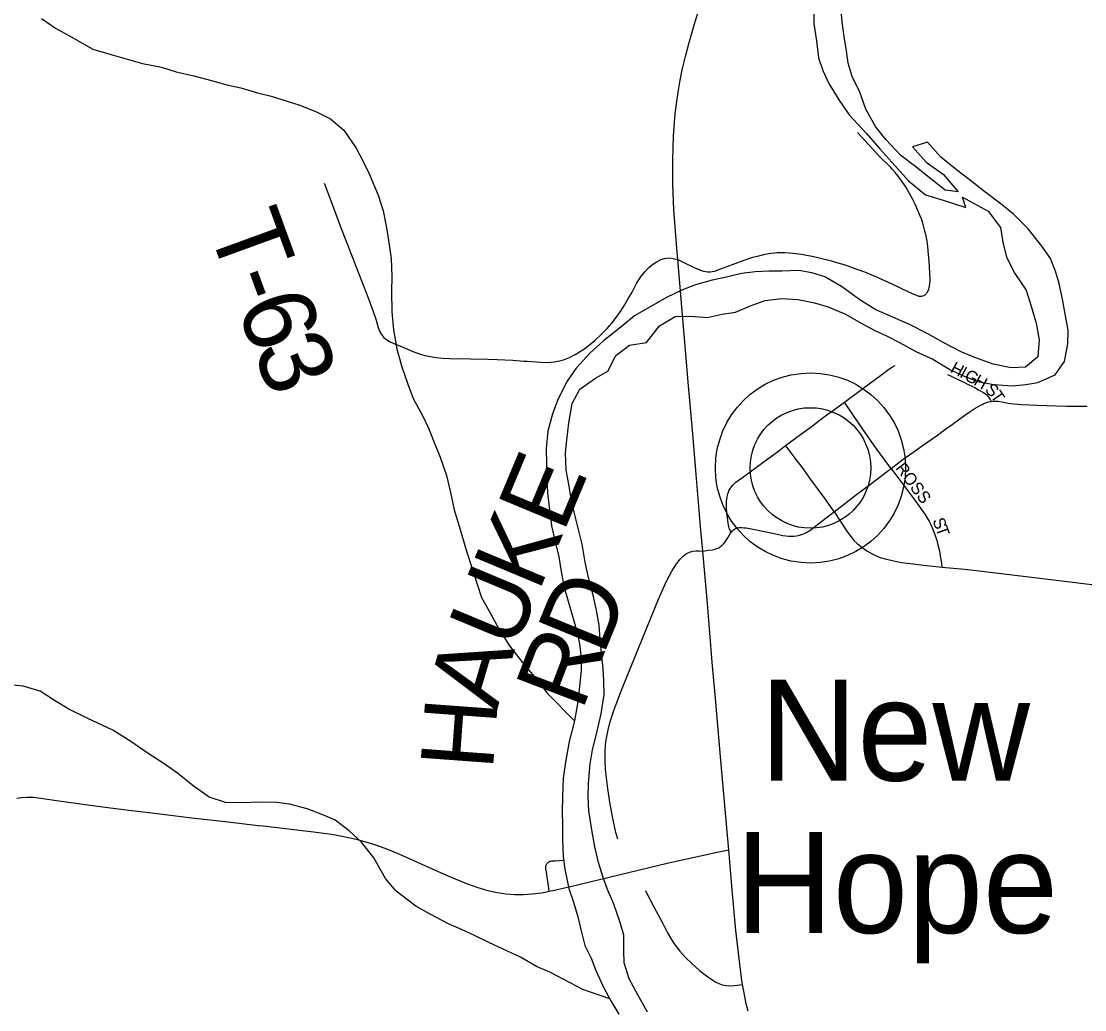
# Model space of a CAD drawing. Extents: x 1451455 to 1749751, y 218250 to 574981.
# Drawn here: x 1563625 to 1568019, y 351970 to 356052 of the extents above; entities that cross this region are included whole.
import ezdxf

# ---------------------------------------------------------------- set-up
doc = ezdxf.new("R2010")
doc.units = 0
for name, color, linetype in [('GM_X_County_Road', 7, 'Continuous'), ('GM_X_Major_River', 7, 'Continuous'), ('GM_X_Minor_River', 7, 'Continuous'), ('GM_X_Township_Road', 7, 'Continuous'), ('GM_X_Township_Road_Text', 7, 'Continuous'), ('GM_X_Township_Subdivision', 7, 'Continuous'), ('GM_X_Township_Subdivision_Text', 7, 'Continuous'), ('GM_X_Unincorporated', 7, 'Continuous'), ('GM_X_Unincorporated_Location', 7, 'Continuous'), ('GM_X_Unincorporated_Text', 7, 'Continuous'), ('GM_X_US_Route', 7, 'Continuous')]:
    doc.layers.add(name, color=color, linetype=linetype)

msp = doc.modelspace()

# ---------------------------------------------------------------- linework, layer by layer
at = {"layer": 'GM_X_County_Road'}
for points in [[(1567219.6, 354205.3), (1567269.3, 354243.1), (1567295.3, 354261.6), (1567370.8, 354315), (1567410.9, 354343.5), (1567445.4, 354368.4), (1567471.9, 354387.2), (1567524.4, 354425.6), (1567545.7, 354440.5), (1567562, 354451.1), (1567584, 354464.2), (1567597.9, 354471.3), (1567604.6, 354474.4), (1567610.1, 354476.6), (1567616.8, 354478.9), (1567622.2, 354480.5), (1567627.4, 354481.5), (1567632.1, 354482.5)], [(1567632.1, 354482.5), (1567638.2, 354483.4), (1567644.3, 354483.8), (1567652.6, 354483.7), (1567659.7, 354483.6), (1567667.7, 354482.5), (1567677, 354481), (1567703.5, 354475.6), (1567715.8, 354473.7), (1567726.7, 354472.5), (1567741.6, 354470.9), (1567759.5, 354469.3), (1567822, 354466.3), (1567899.3, 354463.6), (1567945.3, 354462.8), (1567993.9, 354462.8), (1568028.6, 354462.8)], [(1566984.2, 354025.6), (1567009, 354045.6), (1567071.1, 354093.6), (1567133.4, 354141.1), (1567204.3, 354193.6), (1567219.6, 354205.3)], [(1566558.4, 353941.6), (1566559.3, 353942.9), (1566563.4, 353947.2), (1566567.5, 353951.2), (1566572.5, 353955), (1566576, 353957), (1566580, 353958.8), (1566584.9, 353960.3), (1566589.6, 353961.1), (1566596.2, 353961.4), (1566601.6, 353961.4), (1566610.5, 353960.7), (1566619.6, 353959.6), (1566641.7, 353955.8), (1566696.2, 353944.6), (1566754.5, 353932.2), (1566771, 353929.1), (1566784.5, 353926.9), (1566795.3, 353925.7), (1566804.8, 353925.2), (1566817.4, 353925.7), (1566828.7, 353926.9), (1566840.8, 353929.5), (1566853.9, 353933.8), (1566866.3, 353939.5), (1566878.6, 353946.9), (1566888.9, 353953.8), (1566920.6, 353977.6), (1566969.2, 354014.6), (1566984.2, 354025.6)], [(1566440.6, 353864.2), (1566464, 353867.4), (1566481.4, 353869.8), (1566486.6, 353870.7), (1566492.5, 353872.2), (1566498.1, 353874.1), (1566503.9, 353876.6), (1566509.2, 353879.5), (1566515.8, 353883.9), (1566519.6, 353886.9), (1566523.5, 353890.8), (1566527.8, 353895.4), (1566532.8, 353901.7), (1566543.7, 353918.4), (1566555.5, 353937.7), (1566558.4, 353941.6)], [(1563606.2, 352843.8), (1563625.1, 352847), (1563647.5, 352848.3), (1563673.3, 352847.3), (1563705.6, 352843.7), (1563770.4, 352834), (1563939.4, 352810), (1564079.5, 352792.9), (1564164.2, 352783.3), (1564330.1, 352762.5), (1564480.1, 352745.5), (1564603.9, 352731.4), (1564623.9, 352729.1)], [(1564623.9, 352729.1), (1564832, 352705), (1564906.6, 352694.5), (1564958.1, 352685.5), (1565009.1, 352674.3), (1565053.1, 352662.3), (1565096.6, 352648.3), (1565145.5, 352629.7), (1565199.9, 352607), (1565322.5, 352552), (1565394.6, 352520.2), (1565464.7, 352491.6), (1565511.2, 352475), (1565552.4, 352462.9), (1565591.3, 352454.3), (1565627.3, 352449.1), (1565663.6, 352446.3), (1565700.1, 352446.1), (1565736.4, 352448.3), (1565775.7, 352453.3), (1565806.6, 352459)], [(1565806.6, 352459), (1565821.1, 352461.7), (1565894.9, 352478.3), (1566293.5, 352574.7), (1566500.7, 352620.3), (1566548, 352630.7)]]:
    msp.add_lwpolyline(points, dxfattribs=at)
at = {"layer": 'GM_X_Major_River'}
for points in [[(1567030.1, 354843), (1567095.5, 354805.8), (1567149, 354776.8), (1567202.6, 354751.9), (1567254.2, 354724.9), (1567321.6, 354687.7), (1567391.1, 354656.4), (1567464.4, 354613), (1567518, 354588.1), (1567575.6, 354565), (1567643.5, 354551.8), (1567719.5, 354546.5), (1567775.7, 354551.5), (1567825.9, 354560.6), (1567896.6, 354591.4), (1567935.7, 354646.8), (1567949.1, 354720.7), (1567950.1, 354776.8), (1567939.2, 354835.1), (1567928.3, 354897.4), (1567913.7, 354969.8), (1567898.6, 355020.1), (1567877.5, 355072.6), (1567842.4, 355123.3), (1567785.7, 355194.4), (1567724.8, 355255.6), (1567673.5, 355296.5), (1567606.3, 355347.8), (1567541.2, 355399), (1567489.8, 355438), (1567424.8, 355491.2), (1567369.8, 355552.3), (1567307.4, 355533.4), (1567364.3, 355470.3), (1567435.4, 355418.9), (1567496.2, 355347.8), (1567442.2, 355354.7), (1567383, 355401.8), (1567315.9, 355455.1), (1567258.7, 355498.2), (1567197.8, 355563.3), (1567154.8, 355618.2), (1567114, 355689), (1567089.3, 355759.6), (1567058.5, 355824.2), (1567041.5, 355878.6), (1567034.4, 355930.8), (1567025.5, 355989.1), (1567016.6, 356049.3), (1567011.7, 356109.5)], [(1563708.3, 356064), (1563765.7, 356023.1), (1563831.2, 355988.1), (1563920.4, 355936.7), (1564000.1, 355913.4), (1564057.9, 355896.5), (1564125.6, 355877.5), (1564203.5, 355862.3), (1564265.2, 355843.4), (1564337, 355826.3), (1564410.8, 355807.1), (1564474.5, 355790.1), (1564532.4, 355777.2), (1564600.1, 355756.2), (1564657.9, 355743.3), (1564723.6, 355722.3), (1564775.4, 355705.5), (1564847, 355676.3), (1564902.6, 355649.5), (1564957.8, 355602.5), (1565008.6, 355527.7), (1565037.7, 355473.1), (1565062.9, 355422.7), (1565099.4, 355334)], [(1566899.3, 356095.5), (1566900.3, 356041.3), (1566911, 355971), (1566919.7, 355900.8), (1566936.7, 355848.4), (1566961.8, 355795.9), (1567006.5, 355723), (1567045.5, 355666.2), (1567116.2, 355590.8), (1567173, 355525.7), (1567233.8, 355456.5), (1567290.7, 355393.4), (1567361.8, 355336.1), (1567433.8, 355314), (1567528.4, 355282.5), (1567513.8, 355326.1), (1567620.8, 355267.4), (1567671.7, 355200.4), (1567680.5, 355140.2), (1567695.4, 355077.8), (1567730.2, 355011.1), (1567777, 354942.1), (1567797.8, 354875.6), (1567818.5, 354805.2), (1567831.2, 354736.8), (1567825.9, 354666.8), (1567775, 354623.6), (1567714.9, 354620.7), (1567641.1, 354636), (1567565.5, 354663.3), (1567511.8, 354686.3), (1567436.4, 354723.7), (1567371, 354760.9), (1567295.7, 354800.3), (1567226.1, 354829.6), (1567156.6, 354860.8), (1567089.3, 354902.1), (1567014.2, 354957.5), (1566944.8, 354996.8), (1566891.1, 355013.8), (1566837.2, 355022.7), (1566767, 355019.9), (1566714.9, 355020.8)], [(1565099.4, 355334), (1565120.4, 355269.6), (1565133.2, 355199.2), (1565142.3, 355147), (1565153.1, 355072.7), (1565155.8, 354998.6), (1565154.8, 354936.5), (1565155.4, 354852.3), (1565162.1, 354778.1), (1565176.8, 354699.8), (1565195.6, 354629.4), (1565222.4, 354552.8), (1565243.4, 354494.4), (1565282.3, 354423.7), (1565309.4, 354369.2), (1565328.5, 354318.8), (1565355.4, 354252.3), (1565382.2, 354175.8), (1565399, 354105.4), (1565413.8, 354035.1), (1565438.4, 353952.6), (1565465, 353864), (1565487.7, 353791.5), (1565508.7, 353727.1), (1565525.8, 353672.8), (1565556.9, 353618.2), (1565597.6, 353543.5), (1565642.5, 353472.7), (1565705.2, 353391.6), (1565760.1, 353326.6), (1565799.3, 353275.9), (1565910.8, 353163.4)], [(1566714.9, 355020.8), (1566656.8, 355017.8), (1566600.6, 355010.8), (1566538.2, 354995.9), (1566479.9, 354982.9), (1566411.4, 354964), (1566357, 354942.9), (1566290.3, 354912), (1566158.6, 354836.2), (1566101.7, 354789.1), (1566030.5, 354732.2), (1565975.5, 354683.1), (1565918.2, 354620), (1565881.1, 354566.5), (1565843.7, 354493), (1565820.5, 354431.3), (1565801.1, 354359.5), (1565793.8, 354287.5), (1565794.5, 354221.4), (1565795.5, 354167.2), (1565800.1, 354091), (1565807.1, 354036.8), (1565815.8, 353968.5), (1565830.6, 353902.2), (1565845.4, 353839.8), (1565854.4, 353787.5), (1565867.2, 353719.2), (1565904.7, 353586.3), (1565919.7, 353532), (1565930.8, 353481.7), (1565937.7, 353423.5), (1565938.7, 353371.3), (1565931.5, 353305.3), (1565924.3, 353241.3), (1565910.8, 353163.4)], [(1566212.5, 351960), (1566171.8, 352030.8), (1566137, 352097.5), (1566116.2, 352164), (1566115.1, 352214.1), (1566114.4, 352278.2), (1566099.3, 352330.6), (1566072.7, 352405.2), (1566047.8, 352465.8), (1566028.7, 352516.2), (1566009.9, 352578.6), (1565995.1, 352643), (1565982.4, 352713.3), (1565969.8, 352791.7), (1565966.9, 352849.9), (1565968, 352904), (1565975.5, 352986), (1565984.6, 353043.9), (1565999.7, 353101.8), (1566021.5, 353191.6), (1566033, 353271.5), (1566032.1, 353327.6), (1566029, 353379.8), (1566022.3, 353444), (1566017.3, 353500.2), (1566012.4, 353558.4), (1566001.5, 353618.7), (1565988.6, 353677), (1565968, 353755.5), (1565955.2, 353817.9), (1565942.6, 353892.2), (1565929.5, 353942.5), (1565909, 354025), (1565896.2, 354091.4), (1565885.3, 354147.7), (1565876.2, 354197.9), (1565873.6, 354270.1), (1565878.5, 354322.1), (1565887.9, 354394.1), (1565901.4, 354474), (1565932.6, 354533.5), (1565997.6, 354578.5), (1566048.2, 354607.7), (1566081.4, 354671.2), (1566138.3, 354714.3), (1566208.6, 354725.1), (1566262, 354794.3), (1566326.9, 354833.2), (1566391, 354834.1), (1566459, 354829), (1566521.3, 354841.9), (1566575.6, 354851), (1566640.2, 354877.9), (1566698.6, 354898.9), (1566766.9, 354907.7), (1566834.9, 354902.5), (1566902.8, 354889.3), (1566958.5, 354872.3), (1567030.1, 354843)], [(1565910.8, 353163.4), (1565889.1, 353077.6), (1565873.5, 352991.8), (1565864.2, 352925.8), (1565860.8, 352849.7), (1565859.6, 352787.6), (1565860.5, 352731.5), (1565861.4, 352673.4), (1565864.1, 352603.2), (1565871.1, 352551), (1565887.6, 352470.5), (1565904.7, 352418.1), (1565923.6, 352359.7), (1565936.5, 352301.4), (1565953.3, 352235), (1565980.3, 352182.4), (1565999.4, 352132), (1566030.1, 352063.3), (1566061.1, 352006.6), (1566094.1, 351952)]]:
    msp.add_lwpolyline(points, dxfattribs=at)
at = {"layer": 'GM_X_Minor_River'}
msp.add_lwpolyline([(1566056.3, 352015.5), (1565945.8, 352052.8), (1565866.4, 352094.1), (1565808.8, 352125.1), (1565753.1, 352148), (1565687.7, 352187.1), (1565616.1, 352220.2), (1565556.5, 352247.2), (1565496.9, 352276.2), (1565443.2, 352301.1), (1565389.5, 352324), (1565314.1, 352365.2), (1565254.5, 352398.2), (1565173.4, 352459.5), (1565130.2, 352512.3), (1565081.6, 352597.3), (1565030.6, 352662.2), (1564979.3, 352709.1), (1564921.9, 352752.1), (1564870.2, 352774.9), (1564806.5, 352799.9), (1564732.7, 352819.1), (1564680.8, 352825.9), (1564608.7, 352827), (1564536.5, 352824), (1564468.4, 352825.1), (1564400.7, 352848.1), (1564335.3, 352895.2), (1564270.1, 352946.3), (1564214.6, 352985.3), (1564145.3, 353030.4), (1564077.9, 353077.5), (1564002.6, 353124.8), (1563899.2, 353172.4), (1563821.7, 353211.7), (1563762.2, 353246.6), (1563702.7, 353285.6), (1563633, 353306.7), (1563563, 353313.7)], dxfattribs=at)
at = {"layer": 'GM_X_Township_Road'}
for points in [[(1567369.3, 354934), (1567371.3, 354937.2), (1567373.5, 354941.5), (1567374.8, 354945.4), (1567376.5, 354951.5), (1567377.8, 354958.4), (1567379.1, 354968.5), (1567380, 354982.8), (1567379.6, 355014.4), (1567378.3, 355037), (1567376.5, 355063.5), (1567372.8, 355102.3), (1567370.5, 355123.4), (1567367.6, 355143.6), (1567365.2, 355158.1), (1567362.6, 355171.6), (1567359, 355185.7), (1567354.8, 355201.9), (1567350, 355218.4), (1567344, 355235.8), (1567337.1, 355254), (1567330.1, 355270.9), (1567318.4, 355296.6), (1567307.4, 355318.4), (1567290, 355350), (1567281.1, 355365.1), (1567272.7, 355377.9), (1567259.4, 355396.8), (1567247.6, 355412.3), (1567235.5, 355427.2), (1567224.6, 355440.2), (1567217.7, 355448), (1567213.5, 355452.3), (1567171.9, 355492.9), (1567080.4, 355592.5)], [(1564875.6, 355383.8), (1564888.1, 355351.7), (1564946.6, 355196.7), (1564980.8, 355107.9), (1565057.6, 354909.7), (1565076.8, 354857.6), (1565090.8, 354817.5), (1565099.8, 354787.3), (1565106.7, 354769.1), (1565112.8, 354758.2), (1565121.5, 354747.4), (1565131.4, 354739.1), (1565146.5, 354730), (1565164.2, 354721.7), (1565188.5, 354711.3), (1565243.1, 354688.8), (1565274.3, 354677), (1565292.5, 354671.9), (1565315.1, 354667.1), (1565338, 354663.6), (1565367.2, 354660.8), (1565395.9, 354659.6), (1565480.8, 354657.7), (1565552.2, 354656.3), (1565591.2, 354655.1), (1565656, 354652), (1565701.2, 354649), (1565714.8, 354648.1)], [(1566337.8, 355068), (1566362.9, 355055.9), (1566403, 355036.6), (1566418, 355029.8), (1566436, 355022.7), (1566443.6, 355020.3), (1566452.3, 355018.6), (1566462.3, 355017.7), (1566472.2, 355017.7), (1566480.1, 355018.6), (1566490.5, 355020.7), (1566507.4, 355026.4), (1566537.8, 355038.5), (1566611.3, 355066.1), (1566647.4, 355077.4), (1566667.6, 355082.8), (1566699, 355090.4), (1566721.8, 355094.5), (1566737.4, 355096.3), (1566748.7, 355097.1), (1566761.7, 355097.6), (1566779.5, 355097.1), (1566797.3, 355096.3), (1566813.4, 355095), (1566825.1, 355093.6), (1566838.1, 355091.9), (1566849, 355090.2), (1566869.4, 355086.7), (1566892.4, 355081.9), (1566921.9, 355074.9), (1566972.7, 355062.3), (1566993.9, 355056.3), (1567019.1, 355049), (1567040.8, 355042), (1567069.5, 355031.8), (1567089.4, 355024.7), (1567115.9, 355014.6), (1567164.1, 354994.1), (1567221.9, 354967.9), (1567288.7, 354936.5), (1567303.5, 354929.7), (1567326.5, 354919.7), (1567330.2, 354918.4), (1567334.2, 354917.3), (1567337.9, 354916.4), (1567341.9, 354916.4), (1567346.3, 354916.9), (1567350.4, 354918), (1567354.9, 354919.9), (1567359.8, 354923.1), (1567363.4, 354926.5), (1567366, 354929.5), (1567369.2, 354933.7), (1567369.3, 354934)], [(1565714.8, 354648.1), (1565771.9, 354644.1), (1565799.9, 354643.6), (1565826.3, 354645.8), (1565850.1, 354650), (1565869, 354655.5), (1565890.4, 354663.9), (1565913.8, 354675.7), (1565948.7, 354697.9), (1565973.3, 354716.4), (1565996.1, 354735.2), (1566022.8, 354759.4), (1566045.7, 354782.8), (1566065, 354805.1), (1566083.3, 354828.3), (1566104, 354857.9), (1566117.9, 354880.1), (1566134.5, 354908.3), (1566148.4, 354934), (1566167.4, 354968.8), (1566186.4, 354999), (1566200.9, 355017.8), (1566217.4, 355035.1), (1566232.6, 355047.7), (1566248.6, 355057.7), (1566268.6, 355067.7), (1566281.1, 355072.9), (1566302.8, 355074.8), (1566319, 355073), (1566337.8, 355068)], [(1567026.1, 354479), (1567097.3, 354531.1), (1567181.2, 354593.4), (1567209.7, 354615.8), (1567220.1, 354622.7), (1567224.4, 354625.3), (1567229.2, 354627.5), (1567235.7, 354630.1)], [(1566783.3, 354299.8), (1566845.3, 354346), (1566894.3, 354382), (1566938.8, 354415.3), (1566990.7, 354453.2), (1567026.1, 354479)], [(1566558.4, 353941.6), (1566554.5, 353948.6), (1566552.3, 353952.5), (1566551.1, 353955.5), (1566550, 353958.5), (1566548.5, 353964.6), (1566547.2, 353971.6), (1566545.8, 353979.6), (1566542.7, 354002.2), (1566540.2, 354022.7), (1566538.7, 354042.9), (1566538.4, 354054.6), (1566538.3, 354063.3), (1566538.7, 354070.9), (1566539.6, 354078.5), (1566541, 354086.9), (1566542.9, 354095), (1566544.6, 354101.1), (1566546.8, 354107.5), (1566549.1, 354112.8), (1566552.7, 354119.2), (1566555.7, 354124.1), (1566559.9, 354130.1), (1566564.9, 354135.9), (1566570.6, 354141.6), (1566577.9, 354148.1), (1566587.6, 354155.7), (1566604.4, 354167.6), (1566636.9, 354191.1), (1566689.6, 354229.3), (1566755, 354278.6), (1566783.3, 354299.8)], [(1566984.2, 354025.6), (1566979.4, 354033.6), (1566971.4, 354044.7), (1566950.5, 354074.2), (1566918.4, 354117.2), (1566887.6, 354159.7), (1566851.2, 354210.1), (1566827.3, 354242.2), (1566789.5, 354291.6), (1566783.3, 354299.8)], [(1566984.2, 354025.6), (1567036.2, 353946.5), (1567048.5, 353929.5), (1567058.3, 353917.5), (1567067.1, 353906.5), (1567078.7, 353895.6), (1567099.1, 353878.4), (1567118.3, 353865.2), (1567141.5, 353852.1), (1567155.2, 353845.4), (1567174.1, 353837.5), (1567194.3, 353831.9), (1567223.2, 353824.9), (1567262.1, 353817.6), (1567320.7, 353809.7), (1567353.2, 353805.9), (1567429.8, 353798)], [(1566089.3, 352673.7), (1566081.7, 352702), (1566069.3, 352759), (1566056.6, 352827.3), (1566048, 352884), (1566042.3, 352927.8), (1566039.4, 352963.7), (1566037.6, 352996.4), (1566037.4, 353032.5), (1566039.1, 353065.2), (1566042.4, 353091.2), (1566049.7, 353126.5), (1566057, 353155), (1566072.6, 353205.1), (1566085, 353238.9), (1566107.6, 353297), (1566143.6, 353384.7), (1566257.5, 353665.3), (1566290.7, 353739.5), (1566313.5, 353781.1), (1566332.6, 353811.6), (1566347.3, 353830.6), (1566359.5, 353842.9), (1566373.8, 353853.7), (1566386.4, 353860.3), (1566399.5, 353863.6), (1566414.1, 353865.6), (1566426.1, 353865.6), (1566440.6, 353864.2)], [(1567429.8, 353798), (1567444.1, 353796.6), (1567509.1, 353790.5), (1567548, 353786.6), (1567639.1, 353775.2), (1567890, 353745.4), (1568183.2, 353710.1)], [(1565806.6, 352459), (1565804.6, 352472.5), (1565799.1, 352508.6), (1565794.4, 352537.3), (1565792.5, 352551), (1565792.3, 352555.7), (1565792.5, 352560.6), (1565792.9, 352564.2), (1565793.8, 352566.9), (1565795.1, 352570), (1565797.1, 352572.8), (1565801.3, 352577.6), (1565803.6, 352579.5), (1565804.8, 352580.3)], [(1565804.8, 352580.3), (1565806.5, 352581.3), (1565809.4, 352582.8), (1565812.5, 352583.9), (1565816.4, 352584.6), (1565820.9, 352585), (1565831.1, 352585.2), (1565848.5, 352586.1), (1565861.9, 352587.4)], [(1566203.2, 352460.7), (1566203.5, 352460.4), (1566239, 352394.8), (1566275.1, 352325.5), (1566293, 352290.7), (1566308.4, 352264.3), (1566323.2, 352242.6), (1566346.2, 352212.2), (1566369.2, 352186.1), (1566396.2, 352160.6), (1566427.8, 352132.3), (1566455.7, 352109.9), (1566482.5, 352091.5), (1566495.1, 352084.1), (1566506.8, 352078.1), (1566520.7, 352072.9), (1566529.4, 352070.7), (1566539.4, 352069.4), (1566552.4, 352068.8), (1566572.4, 352070.6), (1566605.6, 352073.5)]]:
    msp.add_lwpolyline(points, dxfattribs=at)
at = {"layer": 'GM_X_Township_Subdivision'}
for points in [[(1567451.6, 354593.9), (1567461.9, 354589.3), (1567478.8, 354580.6), (1567496.2, 354572.3), (1567516.8, 354562.6), (1567540.1, 354551.4), (1567564.5, 354539.2), (1567580.9, 354530.6), (1567598.7, 354520.6), (1567608.7, 354514.1), (1567614.5, 354509.5), (1567619.1, 354504.5), (1567623.5, 354498.4), (1567627.8, 354490.6), (1567632.1, 354482.5)], [(1567219.6, 354205.3), (1567197.2, 354234), (1567149.5, 354300.3), (1567089.2, 354386.1), (1567034.4, 354466.8), (1567026.1, 354479)], [(1567429.8, 353798), (1567428.1, 353811.8), (1567425.7, 353830.5), (1567423.7, 353843.1), (1567421.6, 353856.5), (1567419, 353868.7), (1567416.4, 353879.5), (1567414, 353888.9), (1567410.3, 353902.1), (1567400.5, 353931.2), (1567390.1, 353958.6), (1567383.4, 353974.6), (1567376, 353989.4), (1567368.6, 354002.2), (1567359.5, 354017.1), (1567348.9, 354032.3), (1567314.6, 354080.4), (1567273.6, 354135.6), (1567227.4, 354195.3), (1567219.6, 354205.3)]]:
    msp.add_lwpolyline(points, dxfattribs=at)
at = {"layer": 'GM_X_Unincorporated'}
for radius in [392.8, 249]:
    msp.add_circle((1566885.8, 354207.4), radius, dxfattribs=at)
at = {"layer": 'GM_X_Unincorporated_Location'}
msp.add_line((1566885.8, 354207.4), (1566885.8, 354207.4), dxfattribs=at)
at = {"layer": 'GM_X_US_Route'}
msp.add_lwpolyline([(1566628, 351964), (1566620.8, 351994.6), (1566610.6, 352046), (1566605.6, 352073.5), (1566602.7, 352089.5), (1566598.1, 352125.1), (1566593.7, 352158.4), (1566585.2, 352228.5), (1566578.1, 352297.7), (1566562.5, 352465), (1566548, 352630.7), (1566541.5, 352705.3), (1566515.9, 352998.5), (1566494.8, 353240.5), (1566480.2, 353405.2), (1566459.7, 353648.1), (1566440.6, 353864.2), (1566433.1, 353948.8), (1566412.4, 354197.3), (1566399.2, 354347.9), (1566381.7, 354547), (1566337.8, 355068), (1566333.8, 355115.8), (1566321.4, 355272.9), (1566316.9, 355378), (1566316.6, 355476.6), (1566318.4, 355530.2), (1566320.1, 355578.5), (1566327, 355670.3), (1566334.4, 355730.1), (1566341.5, 355776.3), (1566347.9, 355809.1), (1566356.2, 355851.5), (1566369.7, 355906.1), (1566385.2, 355965.2), (1566395.8, 356002.6), (1566407, 356041.9), (1566420.5, 356086.1)], dxfattribs=at)

# ---------------------------------------------------------------- texts
at = {"layer": 'GM_X_Township_Road_Text'}
for s, rotation, p in [('T', 290.0173, (1564393.5, 355204)), ('-', 290.0329, (1564470.3, 354993.1)), ('6', 290.1248, (1564512.7, 354876.8)), ('3', 291.6599, (1564579.4, 354695.1)), ('E', 67.3546, (1565864.3, 353934.8)), ('K', 67.3543, (1565762.6, 353691.2)), ('U', 67.4196, (1565661.3, 353447.5)), ('D', 67.672, (1566028.6, 353427.5)), ('R', 69.0915, (1565941.4, 353199.1)), ('A', 73.5445, (1565589.3, 353202.3)), ('H', 85.8217, (1565573.1, 352955.7))]:
    msp.add_text(s, height=300, rotation=rotation, dxfattribs=at).set_placement(p)
at = {"layer": 'GM_X_Township_Subdivision_Text'}
for s, rotation, p in [('H', 331.6311, (1567460.1, 354605.2)), ('I', 331.6579, (1567498.9, 354584.3)), ('G', 331.6311, (1567518.2, 354573.9)), ('H', 330.2077, (1567556.7, 354553.1)), ('S', 317.9184, (1567603.7, 354525.9)), ('T', 305.02, (1567627.9, 354504.5)), ('ROSS', 306.8699, (1567234.6, 354206.5)), ('S', 291.6467, (1567389, 353990.5)), ('T', 289.8606, (1567401.9, 353958.2))]:
    msp.add_text(s, height=50, rotation=rotation, dxfattribs=at).set_placement(p)
at = {"layer": 'GM_X_Unincorporated_Text'}
for s, p in [('New', (1566677.1, 352915.8)), ('Hope', (1566575.9, 352286.6))]:
    msp.add_text(s, height=417, rotation=0, dxfattribs=at).set_placement(p)

doc.saveas('drawing.dxf')
